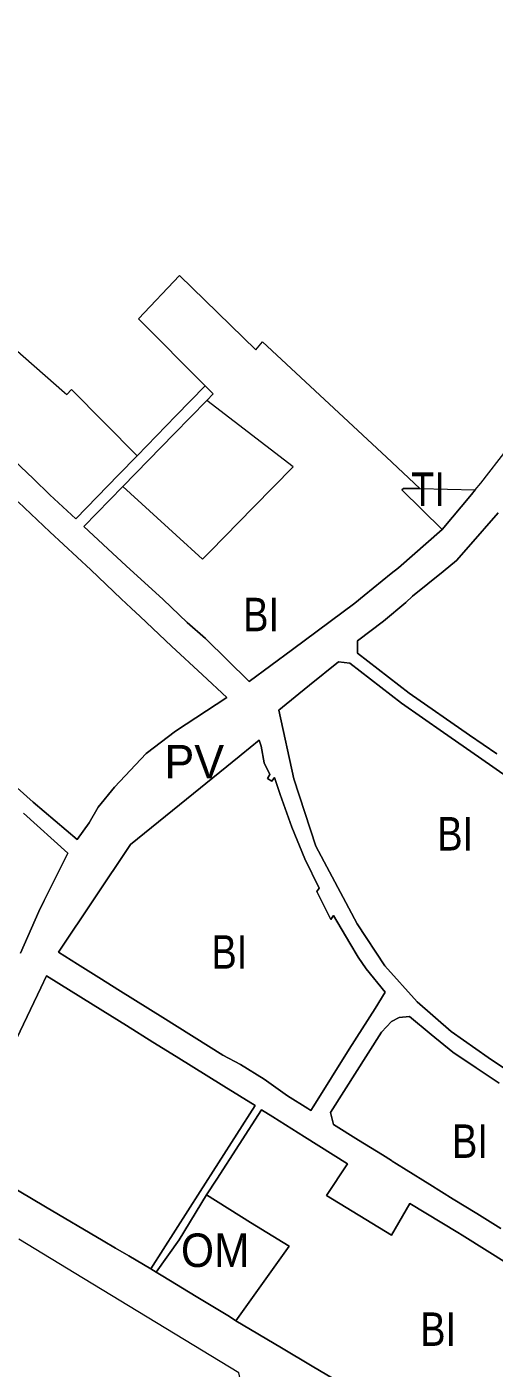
# Model space of a CAD drawing. Extents: x -650451 to -642268, y -1075216 to -1066610.
# Drawn here: x -649873.5 to -649705.8, y -1070022.1 to -1069541.5 of the extents above; entities that cross this region are included whole.
import ezdxf

# ---------------------------------------------------------------- set-up
doc = ezdxf.new("R2010")
doc.units = 0
doc.header["$LTSCALE"] = 4.8
for name, color, linetype, lineweight in [('12', 7, 'Continuous', 13), ('15', 7, 'Continuous', 13), ('2', 7, 'Continuous', 13), ('24', 7, 'Continuous', 13), ('30', 7, 'Continuous', 13)]:
    doc.layers.add(name, color=color, linetype=linetype, lineweight=lineweight)
doc.layers.add('62', color=7, linetype='Continuous')

msp = doc.modelspace()

# ---------------------------------------------------------------- linework, layer by layer
at = {"layer": '12'}
for points in [[(-649827.08, -1069987.68), (-649818.83, -1069976.15), (-649809.03, -1069960.05)], [(-649809.03, -1069960.05), (-649793.23, -1069969.92), (-649779.32, -1069978.36), (-649798.46, -1070005.1)], [(-649798.46, -1070005.1), (-649800.8, -1070003.61), (-649812.68, -1069996.37), (-649824.68, -1069989.13), (-649827.08, -1069987.68)]]:
    msp.add_lwpolyline(points, dxfattribs=at)
at = {"layer": '15'}
for points in [[(-649963.43, -1069557.91), (-649961.38, -1069576.24), (-649957.37, -1069612.18), (-649954.38, -1069639.099), (-649938.2, -1069644.23), (-649924.8, -1069652.19), (-649920.45, -1069649.53), (-649896.97, -1069676.43), (-649891.19, -1069683.08), (-649885.41, -1069689.3), (-649880.23, -1069694.74), (-649871.1, -1069703.42), (-649865.16, -1069709.14), (-649855.95, -1069717.81), (-649840.59, -1069702.06), (-649833.941, -1069695.24)], [(-649833.941, -1069695.24), (-649819.98, -1069680.92), (-649809.47, -1069670.13)], [(-649809.47, -1069670.13), (-649806.65, -1069672.97), (-649808.96, -1069675.34)], [(-649808.96, -1069675.34), (-649820.64, -1069687.33), (-649838.99, -1069706.15)], [(-649712.64, -1069707.43), (-649710.589, -1069704.99), (-649701.211, -1069692.826)], [(-649838.99, -1069706.15), (-649853.03, -1069720.56), (-649844.43, -1069728.52), (-649837.79, -1069734.62), (-649824.61, -1069746.74), (-649816.01, -1069754.93), (-649809.37, -1069760.65), (-649793.73, -1069776.02), (-649778.22, -1069764.61), (-649755.82, -1069747.97), (-649752.46, -1069745.26), (-649742.73, -1069737.38), (-649740.14, -1069735.29), (-649724.51, -1069721.57)], [(-649724.51, -1069721.57), (-649714.03, -1069709.09), (-649712.64, -1069707.43)], [(-649886.3, -1069805.96), (-649871.2, -1069819.33), (-649855.38, -1069832.63), (-649851.07, -1069826.75), (-649847.89, -1069821.12), (-649842.02, -1069813.97), (-649830.61, -1069801.82), (-649820.09, -1069793.86), (-649801.78, -1069781.82), (-649810.46, -1069773.71), (-649821.53, -1069763.36), (-649832.79, -1069752.79), (-649836.01, -1069749.78), (-649839.58, -1069746.41), (-649850.55, -1069736.04), (-649865.19, -1069722.43), (-649876.61, -1069711.74)], [(-649704.35, -1069715.63), (-649715.02, -1069727.82), (-649719.34, -1069732.68), (-649724.08, -1069736.65), (-649735.11, -1069745.55), (-649737.48, -1069747.71), (-649745.54, -1069754.45), (-649754.86, -1069761.52), (-649754.81, -1069765.98), (-649736.33, -1069780.31), (-649714.7, -1069795.26), (-649704.9, -1069802.03)], [(-649699.97, -1069811.12), (-649711.46, -1069803.04), (-649724.07, -1069794.29), (-649739.07, -1069783.89), (-649757.58, -1069769.49), (-649761.65, -1069769.03), (-649772.03, -1069777.4), (-649775.95, -1069780.49), (-649783.06, -1069786.34), (-649777.66, -1069810.91), (-649769.8, -1069835.04), (-649760.01, -1069853.44), (-649754.99, -1069862.86), (-649745.11, -1069877.95), (-649733.47, -1069890.89), (-649721.21, -1069901.48), (-649707.97, -1069910.82), (-649681.33, -1069928.59)], [(-649875.76, -1069873.46), (-649869.14, -1069858.43), (-649867.24, -1069854.58), (-649858.72, -1069837.54), (-649874.62, -1069823.28)], [(-649829.04, -1069986.55), (-649811.3, -1069958.77), (-649791.59, -1069928.01), (-649802.84, -1069921.03), (-649819.85, -1069910.47), (-649828.29, -1069905.24), (-649837.77, -1069899.34), (-649849.67, -1069891.96), (-649866.41, -1069881.57), (-649868.5, -1069885.82), (-649882.04, -1069914.43), (-649893.38, -1069938.59), (-649896.09, -1069946.92)], [(-649704.09, -1069920.03), (-649712.27, -1069914.45), (-649720.67, -1069908.84), (-649728.49, -1069902.56), (-649736.19, -1069896.14), (-649739.88, -1069896.48), (-649742.67, -1069897.87), (-649746.23, -1069901.75), (-649764.51, -1069930.51), (-649763.51, -1069934.78), (-649754.49, -1069940.38), (-649745.9, -1069945.71), (-649742.67, -1069947.72), (-649742.41, -1069947.88), (-649740.84, -1069948.86), (-649737.39, -1069951), (-649728.89, -1069956.28), (-649720.51, -1069961.49), (-649712.04, -1069966.74), (-649703.49, -1069972.05)], [(-649624.62, -1070032.39), (-649649.07, -1070017.2), (-649665.65, -1070006.81), (-649686.62, -1069993.68), (-649697.71, -1069986.73), (-649700.31, -1069985.11), (-649717.31, -1069974.46), (-649718.86, -1069973.52), (-649736.15, -1069963.09), (-649742.68, -1069974.48), (-649765.99, -1069960.24), (-649758.44, -1069948.84), (-649773.91, -1069939.18), (-649785.2, -1069932.09), (-649789.24, -1069929.55), (-649805.36, -1069954.4), (-649809.03, -1069960.05)], [(-649809.03, -1069960.05), (-649818.83, -1069976.15), (-649827.08, -1069987.68), (-649829.04, -1069986.55)]]:
    msp.add_lwpolyline(points, dxfattribs=at)
msp.add_lwpolyline([(-649744.96, -1069887.41), (-649751.78, -1069879), (-649754.62, -1069874.88), (-649757.6, -1069869.84), (-649763.5, -1069859.88), (-649764.38, -1069861.35), (-649769.41, -1069851.3), (-649768.64, -1069850.13), (-649773.77, -1069839.59), (-649778.39, -1069828.25), (-649782.64, -1069816.56), (-649784.65, -1069810.49), (-649785.53, -1069811.77), (-649787.15, -1069810.8), (-649786.3, -1069809.39), (-649788.38, -1069805.21), (-649789.36, -1069799.27), (-649790.12, -1069797.1), (-649796.55, -1069802.29), (-649797.28, -1069802.89), (-649813.72, -1069816.17), (-649836.32, -1069834.43), (-649862.16, -1069873.05), (-649855.3, -1069877.34), (-649847.61, -1069882.16), (-649839.86, -1069887.01), (-649824.69, -1069896.51), (-649803.12, -1069910.01), (-649796.77, -1069913.29), (-649788.29, -1069918.61), (-649779.98, -1069924.5), (-649772.73, -1069929.04), (-649771.56, -1069929.77), (-649770.51, -1069928.12), (-649757.91, -1069907.75), (-649748.54, -1069893.26)], close=True, dxfattribs=at)
at = {"layer": '2'}
for points in [[(-649963.43, -1069557.91), (-649965.26, -1069541.51), (-649928.48, -1069554.57), (-649925.53, -1069599.38), (-649923.17, -1069623.14), (-649918.35, -1069643.45), (-649917.38, -1069647.56), (-649900.64, -1069636.78), (-649877.82, -1069656.83), (-649859.96, -1069672.53), (-649859.17, -1069673.22), (-649857.49, -1069671.46), (-649833.941, -1069695.24)], [(-649833.941, -1069695.24), (-649840.59, -1069702.06), (-649855.95, -1069717.81), (-649865.16, -1069709.14), (-649871.1, -1069703.42), (-649880.23, -1069694.74), (-649885.41, -1069689.3), (-649891.19, -1069683.08), (-649896.97, -1069676.43), (-649920.45, -1069649.53), (-649924.8, -1069652.19), (-649938.2, -1069644.23), (-649954.38, -1069639.099), (-649957.37, -1069612.18), (-649961.38, -1069576.24), (-649963.43, -1069557.91)], [(-649809.47, -1069670.13), (-649833.38, -1069646.08), (-649818.71, -1069630.64), (-649791.3, -1069657.21), (-649788.91, -1069654.4), (-649744.517, -1069695.746), (-649732.52, -1069706.92)], [(-649808.96, -1069675.34), (-649806.65, -1069672.97), (-649809.47, -1069670.13)], [(-649838.99, -1069706.15), (-649819.9, -1069723.61), (-649810.41, -1069732.28), (-649807.66, -1069729.46), (-649792.13, -1069713.65), (-649777.94, -1069699.2), (-649808.96, -1069675.34)], [(-649724.51, -1069721.57), (-649740.14, -1069735.29), (-649742.73, -1069737.38), (-649752.46, -1069745.26), (-649755.82, -1069747.97), (-649778.22, -1069764.61), (-649793.73, -1069776.02), (-649809.37, -1069760.65), (-649816.01, -1069754.93), (-649824.61, -1069746.74), (-649837.79, -1069734.62), (-649844.43, -1069728.52), (-649853.03, -1069720.56), (-649838.99, -1069706.15)], [(-649732.52, -1069706.92), (-649738.35, -1069706.95), (-649738.93, -1069707.42), (-649724.51, -1069721.57)], [(-649876.61, -1069711.74), (-649865.19, -1069722.43), (-649850.55, -1069736.04), (-649839.58, -1069746.41), (-649836.01, -1069749.78), (-649832.79, -1069752.79), (-649821.53, -1069763.36), (-649810.46, -1069773.71), (-649801.78, -1069781.82), (-649820.09, -1069793.86), (-649830.61, -1069801.82), (-649842.02, -1069813.97), (-649847.89, -1069821.12), (-649851.07, -1069826.75), (-649855.38, -1069832.63), (-649871.2, -1069819.33), (-649886.3, -1069805.96)], [(-649704.9, -1069802.03), (-649714.7, -1069795.26), (-649736.33, -1069780.31), (-649754.81, -1069765.98), (-649754.86, -1069761.52), (-649745.54, -1069754.45), (-649737.48, -1069747.71), (-649735.11, -1069745.55), (-649724.08, -1069736.65), (-649719.34, -1069732.68), (-649715.02, -1069727.82), (-649704.35, -1069715.63)], [(-649681.33, -1069928.59), (-649707.97, -1069910.82), (-649721.21, -1069901.48), (-649733.47, -1069890.89), (-649745.11, -1069877.95), (-649754.99, -1069862.86), (-649760.01, -1069853.44), (-649769.8, -1069835.04), (-649777.66, -1069810.91), (-649783.06, -1069786.34), (-649775.95, -1069780.49), (-649772.03, -1069777.4), (-649761.65, -1069769.03), (-649757.58, -1069769.49), (-649739.07, -1069783.89), (-649724.07, -1069794.29), (-649711.46, -1069803.04), (-649699.97, -1069811.12)], [(-649874.62, -1069823.28), (-649858.72, -1069837.54), (-649867.24, -1069854.58), (-649869.14, -1069858.43), (-649875.76, -1069873.46)], [(-649896.09, -1069946.92), (-649893.38, -1069938.59), (-649882.04, -1069914.43), (-649868.5, -1069885.82), (-649866.41, -1069881.57), (-649849.67, -1069891.96), (-649837.77, -1069899.34), (-649828.29, -1069905.24), (-649819.85, -1069910.47), (-649802.84, -1069921.03), (-649791.59, -1069928.01), (-649811.3, -1069958.77), (-649829.04, -1069986.55)], [(-649703.49, -1069972.05), (-649712.04, -1069966.74), (-649720.51, -1069961.49), (-649728.89, -1069956.28), (-649737.39, -1069951), (-649740.84, -1069948.86), (-649742.41, -1069947.88), (-649742.67, -1069947.72), (-649745.9, -1069945.71), (-649754.49, -1069940.38), (-649763.51, -1069934.78), (-649764.51, -1069930.51), (-649746.23, -1069901.75), (-649742.67, -1069897.87), (-649739.88, -1069896.48), (-649736.19, -1069896.14), (-649728.49, -1069902.56), (-649720.67, -1069908.84), (-649712.27, -1069914.45), (-649704.09, -1069920.03)], [(-649809.03, -1069960.05), (-649805.36, -1069954.4), (-649789.24, -1069929.55), (-649785.2, -1069932.09), (-649773.91, -1069939.18), (-649758.44, -1069948.84), (-649765.99, -1069960.24), (-649742.68, -1069974.48), (-649736.15, -1069963.09), (-649718.86, -1069973.52), (-649717.31, -1069974.46), (-649700.31, -1069985.11), (-649697.71, -1069986.73), (-649686.62, -1069993.68), (-649665.65, -1070006.81), (-649649.07, -1070017.2), (-649624.62, -1070032.39)], [(-649829.04, -1069986.55), (-649836.9, -1069981.9), (-649841.71, -1069979.06), (-649846.1, -1069976.46), (-649866.77, -1069964.25), (-649880.59, -1069956.08), (-649881.61, -1069955.48), (-649896.09, -1069946.92)], [(-649798.46, -1070005.1), (-649779.32, -1069978.36), (-649793.23, -1069969.92), (-649809.03, -1069960.05)], [(-649721.11, -1070051.18), (-649736.61, -1070041.95), (-649748.63, -1070034.78), (-649761.23, -1070027.28), (-649771.1, -1070021.4), (-649782.14, -1070014.82), (-649798.46, -1070005.1)]]:
    msp.add_lwpolyline(points, dxfattribs=at)
msp.add_lwpolyline([(-649744.96, -1069887.41), (-649748.54, -1069893.26), (-649757.91, -1069907.75), (-649770.51, -1069928.12), (-649771.56, -1069929.77), (-649772.73, -1069929.04), (-649779.98, -1069924.5), (-649788.29, -1069918.61), (-649796.77, -1069913.29), (-649803.12, -1069910.01), (-649824.69, -1069896.51), (-649839.86, -1069887.01), (-649847.61, -1069882.16), (-649855.3, -1069877.34), (-649862.16, -1069873.05), (-649836.32, -1069834.43), (-649813.72, -1069816.17), (-649797.28, -1069802.89), (-649796.55, -1069802.29), (-649790.12, -1069797.1), (-649789.36, -1069799.27), (-649788.38, -1069805.21), (-649786.3, -1069809.39), (-649787.15, -1069810.8), (-649785.53, -1069811.77), (-649784.65, -1069810.49), (-649782.64, -1069816.56), (-649778.39, -1069828.25), (-649773.77, -1069839.59), (-649768.64, -1069850.13), (-649769.41, -1069851.3), (-649764.38, -1069861.35), (-649763.5, -1069859.88), (-649757.6, -1069869.84), (-649754.62, -1069874.88), (-649751.78, -1069879)], close=True, dxfattribs=at)
at = {"layer": '24'}
for points in [[(-649896.09, -1069946.92), (-649881.61, -1069955.48), (-649880.59, -1069956.08), (-649866.77, -1069964.25), (-649846.1, -1069976.46), (-649841.71, -1069979.06), (-649836.9, -1069981.9), (-649829.04, -1069986.55), (-649827.08, -1069987.68)], [(-649784.87, -1070116.76), (-649791.31, -1070051.51), (-649797.45, -1070023.77), (-649853.14, -1069989.98), (-649876.31, -1069975.93)], [(-649827.08, -1069987.68), (-649824.68, -1069989.13), (-649812.68, -1069996.37), (-649800.8, -1070003.61), (-649798.46, -1070005.1)], [(-649798.46, -1070005.1), (-649782.14, -1070014.82), (-649771.1, -1070021.4), (-649761.23, -1070027.28), (-649748.63, -1070034.78), (-649736.61, -1070041.95), (-649721.11, -1070051.18), (-649694.06, -1070067.08)]]:
    msp.add_lwpolyline(points, dxfattribs=at)
at = {"layer": '30'}
msp.add_line((-649732.52, -1069706.92), (-649712.64, -1069707.43), dxfattribs=at)
for points in [[(-649724.51, -1069721.57), (-649738.93, -1069707.42), (-649738.35, -1069706.95), (-649732.52, -1069706.92)], [(-649712.64, -1069707.43), (-649714.03, -1069709.09), (-649724.51, -1069721.57)]]:
    msp.add_lwpolyline(points, dxfattribs=at)

# ---------------------------------------------------------------- texts
at = {"layer": '62'}
for s, width, p in [('TI', 0.85, (-649735.63, -1069713.179)), ('BI', 0.85, (-649795.883, -1069758.075)), ('BI', 0.85, (-649726.266, -1069836.634)), ('BI', 0.85, (-649807.266, -1069878.975)), ('BI', 0.85, (-649720.969, -1069946.764)), ('OM', 0.95, (-649818.176, -1069985.844)), ('BI', 0.85, (-649732.38, -1070014.125))]:
    msp.add_text(s, height=12, dxfattribs=dict(at, width=width)).set_placement(p)
msp.add_text('PV', height=12, dxfattribs=at).set_placement((-649824.112, -1069810.815))

doc.saveas('drawing.dxf')
